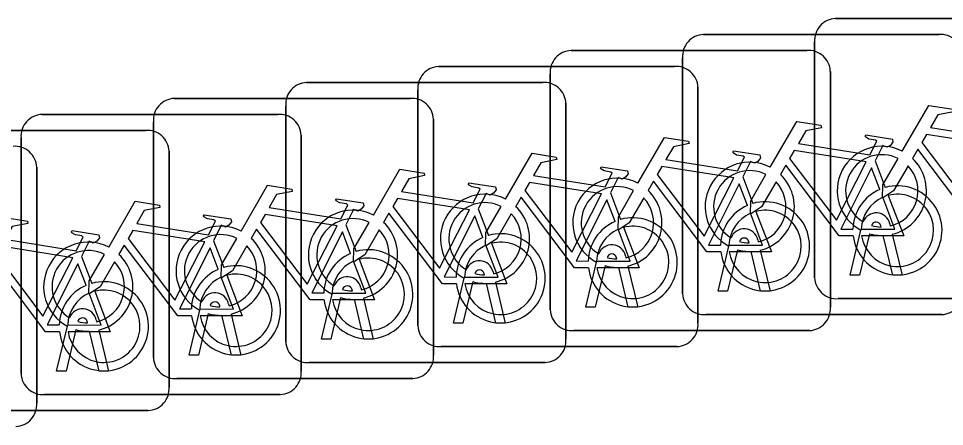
# Model space of a CAD drawing. Extents: x 162184 to 163154, y 385507 to 386516.
# Drawn here: x 162761.379 to 162764.681, y 386420.399 to 386421.855 of the extents above; entities that cross this region are included whole.
import ezdxf

# ---------------------------------------------------------------- set-up
doc = ezdxf.new("R2010")
doc.units = 0
doc.layers.add('IMGEO_Fietsenrek', color=7, linetype='Continuous')

msp = doc.modelspace()

# ---------------------------------------------------------------- linework, layer by layer
at = {"layer": 'IMGEO_Fietsenrek'}
for p, q in [((162764.2929, 386421.8545), (162765.1338, 386421.8545)), ((162765.1338, 386421.8545), (162764.2929, 386421.8545)), ((162763.8219, 386421.7975), (162764.6628, 386421.7975)), ((162764.6628, 386421.7975), (162763.8219, 386421.7975)), ((162764.2185, 386420.9299), (162764.2185, 386421.7708)), ((162764.2185, 386421.7708), (162764.2185, 386420.9299)), ((162763.3499, 386421.7405), (162764.1908, 386421.7405)), ((162764.1908, 386421.7405), (162763.3499, 386421.7405)), ((162763.7475, 386420.8729), (162763.7475, 386421.7138)), ((162763.7475, 386421.7138), (162763.7475, 386420.8729)), ((162762.8779, 386421.6835), (162763.7188, 386421.6835)), ((162763.7188, 386421.6835), (162762.8779, 386421.6835)), ((162763.2755, 386420.8159), (162763.2755, 386421.6568)), ((162763.2755, 386421.6568), (162763.2755, 386420.8159)), ((162764.2745, 386421.6661), (162764.2745, 386420.8252)), ((162764.2745, 386420.8252), (162764.2745, 386421.6661)), ((162762.4069, 386421.6265), (162763.2478, 386421.6265)), ((162763.2478, 386421.6265), (162762.4069, 386421.6265)), ((162763.8025, 386421.6091), (162763.8025, 386420.7682)), ((162763.8025, 386420.7682), (162763.8025, 386421.6091)), ((162761.9349, 386421.5695), (162762.7758, 386421.5695)), ((162762.7758, 386421.5695), (162761.9349, 386421.5695)), ((162762.8035, 386420.7589), (162762.8035, 386421.5998)), ((162762.8035, 386421.5998), (162762.8035, 386420.7589)), ((162762.3325, 386420.7019), (162762.3325, 386421.5428)), ((162762.3325, 386421.5428), (162762.3325, 386420.7019)), ((162763.3315, 386421.5521), (162763.3315, 386420.7112)), ((162763.3315, 386420.7112), (162763.3315, 386421.5521)), ((162761.4629, 386421.5125), (162762.3038, 386421.5125)), ((162762.3038, 386421.5125), (162761.4629, 386421.5125)), ((162761.8605, 386420.6449), (162761.8605, 386421.4858)), ((162761.8605, 386421.4858), (162761.8605, 386420.6449)), ((162762.8595, 386421.4951), (162762.8595, 386420.6542)), ((162762.8595, 386420.6542), (162762.8595, 386421.4951)), ((162760.9919, 386421.4555), (162761.8328, 386421.4555)), ((162761.8328, 386421.4555), (162760.9919, 386421.4555)), ((162762.3875, 386421.4381), (162762.3875, 386420.5972)), ((162762.3875, 386420.5972), (162762.3875, 386421.4381)), ((162761.3885, 386420.5879), (162761.3885, 386421.4288)), ((162761.3885, 386421.4288), (162761.3885, 386420.5879)), ((162761.9165, 386421.3811), (162761.9165, 386420.5402)), ((162761.9165, 386420.5402), (162761.9165, 386421.3811)), ((162764.4342, 386421.3472), (162764.4705, 386421.252)), ((162761.4445, 386421.3241), (162761.4445, 386420.4832)), ((162761.4445, 386420.4832), (162761.4445, 386421.3241)), ((162763.9622, 386421.2902), (162763.9985, 386421.195)), ((162763.4902, 386421.2332), (162763.5265, 386421.138)), ((162763.0192, 386421.1762), (162763.0555, 386421.081)), ((162762.5472, 386421.1192), (162762.5835, 386421.024)), ((162764.4559, 386421.1109), (162764.4549, 386421.1152)), ((162764.4866, 386421.1224), (162764.4884, 386421.1145)), ((162764.3455, 386420.9393), (162764.3838, 386421.0993)), ((162764.4142, 386421.0871), (162764.3789, 386420.9393)), ((162764.497, 386420.9393), (162764.4631, 386421.081)), ((162764.4954, 386421.0853), (162764.5304, 386420.9393)), ((162762.0752, 386421.0622), (162762.1115, 386420.967)), ((162763.8745, 386420.8823), (162763.9128, 386421.0423)), ((162763.9849, 386421.0539), (162763.9839, 386421.0582)), ((162764.0156, 386421.0654), (162764.0174, 386421.0575)), ((162763.5436, 386421.0084), (162763.5454, 386421.0005)), ((162763.9432, 386421.0301), (162763.9079, 386420.8823)), ((162764.026, 386420.8823), (162763.9921, 386421.024)), ((162764.0244, 386421.0283), (162764.0594, 386420.8823)), ((162761.6042, 386421.0052), (162761.6405, 386420.91)), ((162763.4025, 386420.8253), (162763.4408, 386420.9853)), ((162763.5129, 386420.9969), (162763.5119, 386421.0012)), ((162763.0409, 386420.9399), (162763.0399, 386420.9442)), ((162763.0716, 386420.9514), (162763.0734, 386420.9435)), ((162763.4712, 386420.9731), (162763.4359, 386420.8253)), ((162763.554, 386420.8253), (162763.5201, 386420.967)), ((162763.5524, 386420.9713), (162763.5874, 386420.8253)), ((162762.9305, 386420.7683), (162762.9688, 386420.9283)), ((162762.9992, 386420.9161), (162762.9639, 386420.7683)), ((162763.082, 386420.7683), (162763.0481, 386420.91)), ((162763.0804, 386420.9143), (162763.1154, 386420.7683)), ((162764.3789, 386420.9393), (162764.3455, 386420.9393)), ((162764.5304, 386420.9393), (162764.497, 386420.9393)), ((162762.5699, 386420.8829), (162762.5689, 386420.8872)), ((162762.6006, 386420.8944), (162762.6024, 386420.8865)), ((162763.9079, 386420.8823), (162763.8745, 386420.8823)), ((162764.0594, 386420.8823), (162764.026, 386420.8823)), ((162762.4595, 386420.7113), (162762.4978, 386420.8713)), ((162762.5282, 386420.8591), (162762.4929, 386420.7113)), ((162762.611, 386420.7113), (162762.5771, 386420.853)), ((162762.6094, 386420.8573), (162762.6444, 386420.7113)), ((162765.1431, 386420.8555), (162764.3022, 386420.8555)), ((162764.3022, 386420.8555), (162765.1431, 386420.8555)), ((162761.9875, 386420.6543), (162762.0258, 386420.8143)), ((162762.0979, 386420.8259), (162762.0969, 386420.8302)), ((162762.1286, 386420.8374), (162762.1304, 386420.8295)), ((162763.4359, 386420.8253), (162763.4025, 386420.8253)), ((162763.5874, 386420.8253), (162763.554, 386420.8253)), ((162761.6566, 386420.7804), (162761.6584, 386420.7725)), ((162762.0562, 386420.8021), (162762.0209, 386420.6543)), ((162762.139, 386420.6543), (162762.1051, 386420.796)), ((162762.1374, 386420.8003), (162762.1724, 386420.6543)), ((162764.6721, 386420.7985), (162763.8312, 386420.7985)), ((162763.8312, 386420.7985), (162764.6721, 386420.7985)), ((162761.5155, 386420.5973), (162761.5538, 386420.7573)), ((162761.5842, 386420.7451), (162761.5489, 386420.5973)), ((162761.6259, 386420.7689), (162761.6249, 386420.7732)), ((162762.9639, 386420.7683), (162762.9305, 386420.7683)), ((162763.1154, 386420.7683), (162763.082, 386420.7683)), ((162761.667, 386420.5973), (162761.6331, 386420.739)), ((162761.6654, 386420.7433), (162761.7004, 386420.5973)), ((162762.4929, 386420.7113), (162762.4595, 386420.7113)), ((162762.6444, 386420.7113), (162762.611, 386420.7113)), ((162764.2001, 386420.7415), (162763.3592, 386420.7415)), ((162763.3592, 386420.7415), (162764.2001, 386420.7415)), ((162763.7281, 386420.6845), (162762.8872, 386420.6845)), ((162762.8872, 386420.6845), (162763.7281, 386420.6845)), ((162762.0209, 386420.6543), (162761.9875, 386420.6543)), ((162762.1724, 386420.6543), (162762.139, 386420.6543)), ((162763.2571, 386420.6275), (162762.4162, 386420.6275)), ((162762.4162, 386420.6275), (162763.2571, 386420.6275)), ((162761.5489, 386420.5973), (162761.5155, 386420.5973)), ((162761.7004, 386420.5973), (162761.667, 386420.5973)), ((162762.7851, 386420.5705), (162761.9442, 386420.5705)), ((162761.9442, 386420.5705), (162762.7851, 386420.5705)), ((162762.3131, 386420.5135), (162761.4722, 386420.5135)), ((162761.4722, 386420.5135), (162762.3131, 386420.5135)), ((162761.8421, 386420.4565), (162761.0012, 386420.4565)), ((162761.0012, 386420.4565), (162761.8421, 386420.4565))]:
    msp.add_line(p, q, dxfattribs=at)
for points in [[(162764.5311, 386421.3812), (162764.6258, 386421.5447), (162764.712, 386421.5309), (162764.7137, 386421.5222), (162764.6576, 386421.5113), (162764.6314, 386421.466), (162764.8866, 386421.4252)], [(162764.0601, 386421.3242), (162764.1548, 386421.4877), (162764.241, 386421.4739), (162764.2427, 386421.4652), (162764.1866, 386421.4543), (162764.1604, 386421.409), (162764.4156, 386421.3682)], [(162764.4156, 386421.3682), (162764.4406, 386421.417), (162764.4355, 386421.421), (162764.4123, 386421.4247), (162764.3996, 386421.4322), (162764.3986, 386421.4353), (162764.4008, 386421.4399), (162764.4956, 386421.4248), (162764.4979, 386421.4145), (162764.4885, 386421.4021), (162764.4761, 386421.3957), (162764.4616, 386421.4019), (162764.4342, 386421.3472)], [(162764.8737, 386421.4), (162764.6169, 386421.441), (162764.6002, 386421.4122), (162764.7672, 386421.1919), (162764.8737, 386421.4)], [(162763.5881, 386421.2672), (162763.6828, 386421.4307), (162763.769, 386421.4169), (162763.7707, 386421.4082), (162763.7146, 386421.3973), (162763.6884, 386421.352), (162763.9436, 386421.3112)], [(162763.1161, 386421.2102), (162763.2108, 386421.3737), (162763.297, 386421.3599), (162763.2987, 386421.3512), (162763.2426, 386421.3403), (162763.2164, 386421.295), (162763.4716, 386421.2542)], [(162763.9436, 386421.3112), (162763.9686, 386421.36), (162763.9635, 386421.364), (162763.9403, 386421.3677), (162763.9276, 386421.3752), (162763.9266, 386421.3783), (162763.9288, 386421.3829), (162764.0236, 386421.3678), (162764.0259, 386421.3575), (162764.0165, 386421.3451), (162764.0041, 386421.3387), (162763.9896, 386421.3449), (162763.9622, 386421.2902)], [(162764.4027, 386421.343), (162764.1459, 386421.384), (162764.1292, 386421.3552), (162764.2962, 386421.1349), (162764.4027, 386421.343)], [(162764.8268, 386421.1365), (162764.7771, 386421.1366), (162764.5864, 386421.3883), (162764.5674, 386421.3555)], [(162764.5518, 386421.3287), (162764.5002, 386421.2395), (162764.4603, 386421.2135), (162764.4615, 386421.261), (162764.516, 386421.3552)], [(162762.6451, 386421.1532), (162762.7398, 386421.3167), (162762.826, 386421.3029), (162762.8277, 386421.2942), (162762.7716, 386421.2833), (162762.7454, 386421.238), (162763.0006, 386421.1972)], [(162763.4716, 386421.2542), (162763.4966, 386421.303), (162763.4915, 386421.307), (162763.4683, 386421.3107), (162763.4556, 386421.3182), (162763.4546, 386421.3213), (162763.4568, 386421.3259), (162763.5516, 386421.3108), (162763.5539, 386421.3005), (162763.5445, 386421.2881), (162763.5321, 386421.2817), (162763.5176, 386421.2879), (162763.4902, 386421.2332)], [(162763.9307, 386421.286), (162763.6739, 386421.327), (162763.6572, 386421.2982), (162763.8242, 386421.0779), (162763.9307, 386421.286)], [(162764.3558, 386421.0795), (162764.3061, 386421.0796), (162764.1154, 386421.3313), (162764.0964, 386421.2985)], [(162764.4507, 386421.245), (162764.4214, 386421.3218), (162764.312, 386421.1037), (162764.3547, 386421.1036)], [(162763.8838, 386421.0225), (162763.8341, 386421.0226), (162763.6434, 386421.2743), (162763.6244, 386421.2415)], [(162764.0808, 386421.2717), (162764.0292, 386421.1825), (162763.9893, 386421.1565), (162763.9905, 386421.204), (162764.045, 386421.2982)], [(162762.1731, 386421.0962), (162762.2678, 386421.2597), (162762.354, 386421.2459), (162762.3557, 386421.2372), (162762.2996, 386421.2263), (162762.2734, 386421.181), (162762.5286, 386421.1402)], [(162763.0006, 386421.1972), (162763.0256, 386421.246), (162763.0205, 386421.25), (162762.9973, 386421.2537), (162762.9846, 386421.2612), (162762.9836, 386421.2643), (162762.9858, 386421.2689), (162763.0806, 386421.2538), (162763.0829, 386421.2435), (162763.0735, 386421.2311), (162763.0611, 386421.2247), (162763.0466, 386421.2309), (162763.0192, 386421.1762)], [(162763.4587, 386421.229), (162763.2019, 386421.27), (162763.1852, 386421.2412), (162763.3522, 386421.0209), (162763.4587, 386421.229)], [(162763.6088, 386421.2147), (162763.5572, 386421.1255), (162763.5173, 386421.0995), (162763.5185, 386421.147), (162763.573, 386421.2412)], [(162763.9787, 386421.188), (162763.9494, 386421.2648), (162763.84, 386421.0467), (162763.8827, 386421.0466)], [(162762.5286, 386421.1402), (162762.5536, 386421.189), (162762.5485, 386421.193), (162762.5253, 386421.1967), (162762.5126, 386421.2042), (162762.5116, 386421.2073), (162762.5138, 386421.2119), (162762.6086, 386421.1968), (162762.6109, 386421.1865), (162762.6015, 386421.1741), (162762.5891, 386421.1677), (162762.5746, 386421.1739), (162762.5472, 386421.1192)], [(162762.9877, 386421.172), (162762.7309, 386421.213), (162762.7142, 386421.1842), (162762.8812, 386420.9639), (162762.9877, 386421.172)], [(162763.4118, 386420.9655), (162763.3621, 386420.9656), (162763.1714, 386421.2173), (162763.1524, 386421.1845)], [(162763.5067, 386421.131), (162763.4774, 386421.2078), (162763.368, 386420.9897), (162763.4107, 386420.9896)], [(162764.3847, 386421.1035), (162764.5046, 386421.1033), (162764.4614, 386421.2169)], [(162764.4812, 386421.2238), (162764.5362, 386421.0792), (162764.3861, 386421.0795)], [(162761.7011, 386421.0392), (162761.7958, 386421.2027), (162761.882, 386421.1889), (162761.8837, 386421.1802), (162761.8276, 386421.1693), (162761.8014, 386421.124), (162762.0566, 386421.0832)], [(162763.1368, 386421.1577), (162763.0852, 386421.0685), (162763.0453, 386421.0425), (162763.0465, 386421.09), (162763.101, 386421.1842)], [(162761.2301, 386420.9822), (162761.3248, 386421.1457), (162761.411, 386421.1319), (162761.4127, 386421.1232), (162761.3566, 386421.1123), (162761.3304, 386421.067), (162761.5856, 386421.0262)], [(162762.0566, 386421.0832), (162762.0816, 386421.132), (162762.0765, 386421.136), (162762.0533, 386421.1397), (162762.0406, 386421.1472), (162762.0396, 386421.1503), (162762.0418, 386421.1549), (162762.1366, 386421.1398), (162762.1389, 386421.1295), (162762.1295, 386421.1171), (162762.1171, 386421.1107), (162762.1026, 386421.1169), (162762.0752, 386421.0622)], [(162762.5157, 386421.115), (162762.2589, 386421.156), (162762.2422, 386421.1272), (162762.4092, 386420.9069), (162762.5157, 386421.115)], [(162762.9408, 386420.9085), (162762.8911, 386420.9086), (162762.7004, 386421.1603), (162762.6814, 386421.1275)], [(162763.0357, 386421.074), (162763.0064, 386421.1508), (162762.897, 386420.9327), (162762.9397, 386420.9326)], [(162763.9127, 386421.0465), (162764.0326, 386421.0463), (162763.9894, 386421.1599)], [(162764.0092, 386421.1668), (162764.0642, 386421.0222), (162763.9141, 386421.0225)], [(162762.6658, 386421.1007), (162762.6142, 386421.0115), (162762.5743, 386420.9855), (162762.5755, 386421.033), (162762.63, 386421.1272)], [(162763.5372, 386421.1098), (162763.5922, 386420.9652), (162763.4421, 386420.9655)], [(162761.5856, 386421.0262), (162761.6106, 386421.075), (162761.6055, 386421.079), (162761.5823, 386421.0827), (162761.5696, 386421.0902), (162761.5686, 386421.0933), (162761.5708, 386421.0979), (162761.6656, 386421.0828), (162761.6679, 386421.0725), (162761.6585, 386421.0601), (162761.6461, 386421.0537), (162761.6316, 386421.0599), (162761.6042, 386421.0052)], [(162762.0437, 386421.058), (162761.7869, 386421.099), (162761.7702, 386421.0702), (162761.9372, 386420.8499), (162762.0437, 386421.058)], [(162762.4688, 386420.8515), (162762.4191, 386420.8516), (162762.2284, 386421.1033), (162762.2094, 386421.0705)], [(162762.5637, 386421.017), (162762.5344, 386421.0938), (162762.425, 386420.8757), (162762.4677, 386420.8756)], [(162763.4407, 386420.9895), (162763.5606, 386420.9893), (162763.5174, 386421.1029)], [(162761.5727, 386421.001), (162761.3159, 386421.042), (162761.2992, 386421.0132), (162761.4662, 386420.7929), (162761.5727, 386421.001)], [(162761.9968, 386420.7945), (162761.9471, 386420.7946), (162761.7564, 386421.0463), (162761.7374, 386421.0135)], [(162762.1938, 386421.0437), (162762.1422, 386420.9545), (162762.1023, 386420.9285), (162762.1035, 386420.976), (162762.158, 386421.0702)], [(162762.9697, 386420.9325), (162763.0896, 386420.9323), (162763.0464, 386421.0459)], [(162763.0662, 386421.0528), (162763.1212, 386420.9082), (162762.9711, 386420.9085)], [(162761.7218, 386420.9867), (162761.6702, 386420.8975), (162761.6303, 386420.8715), (162761.6315, 386420.919), (162761.686, 386421.0132)], [(162762.0917, 386420.96), (162762.0624, 386421.0368), (162761.953, 386420.8187), (162761.9957, 386420.8186)], [(162761.5258, 386420.7375), (162761.4761, 386420.7376), (162761.2854, 386420.9893), (162761.2664, 386420.9565)], [(162761.6207, 386420.903), (162761.5914, 386420.9798), (162761.482, 386420.7617), (162761.5247, 386420.7616)], [(162762.4977, 386420.8755), (162762.6176, 386420.8753), (162762.5744, 386420.9889)], [(162762.5942, 386420.9958), (162762.6492, 386420.8512), (162762.4991, 386420.8515)], [(162762.0257, 386420.8185), (162762.1456, 386420.8183), (162762.1024, 386420.9319)], [(162762.1222, 386420.9388), (162762.1772, 386420.7942), (162762.0271, 386420.7945)], [(162761.6512, 386420.8818), (162761.7062, 386420.7372), (162761.5561, 386420.7375)], [(162761.5547, 386420.7615), (162761.6746, 386420.7613), (162761.6314, 386420.8749)]]:
    msp.add_lwpolyline(points, dxfattribs=at)
for centre, radius, start, end in [((162764.2962, 386421.7766), 0.0779, 92.4484, 184.2845), ((162764.2962, 386421.7766), 0.0779, 92.4484, 184.2845), ((162763.8252, 386421.7196), 0.0779, 92.4484, 184.2845), ((162763.8252, 386421.7196), 0.0779, 92.4484, 184.2845), ((162764.6686, 386421.7198), 0.0779, 2.4484, 94.2845), ((162764.6686, 386421.7198), 0.0779, 2.4484, 94.2845), ((162763.3532, 386421.6626), 0.0779, 92.4484, 184.2845), ((162763.3532, 386421.6626), 0.0779, 92.4484, 184.2845), ((162764.1966, 386421.6628), 0.0779, 2.4484, 94.2845), ((162764.1966, 386421.6628), 0.0779, 2.4484, 94.2845), ((162762.8812, 386421.6056), 0.0779, 92.4484, 184.2845), ((162762.8812, 386421.6056), 0.0779, 92.4484, 184.2845), ((162763.7246, 386421.6058), 0.0779, 2.4484, 94.2845), ((162763.7246, 386421.6058), 0.0779, 2.4484, 94.2845), ((162762.4102, 386421.5486), 0.0779, 92.4484, 184.2845), ((162762.4102, 386421.5486), 0.0779, 92.4484, 184.2845), ((162763.2536, 386421.5488), 0.0779, 2.4484, 94.2845), ((162763.2536, 386421.5488), 0.0779, 2.4484, 94.2845), ((162761.9382, 386421.4916), 0.0779, 92.4484, 184.2845), ((162761.9382, 386421.4916), 0.0779, 92.4484, 184.2845), ((162762.7816, 386421.4918), 0.0779, 2.4484, 94.2845), ((162762.7816, 386421.4918), 0.0779, 2.4484, 94.2845), ((162761.4662, 386421.4346), 0.0779, 92.4484, 184.2845), ((162761.4662, 386421.4346), 0.0779, 92.4484, 184.2845), ((162762.3096, 386421.4348), 0.0779, 2.4484, 94.2845), ((162762.3096, 386421.4348), 0.0779, 2.4484, 94.2845), ((162761.8386, 386421.3778), 0.0779, 2.4484, 94.2845), ((162761.8386, 386421.3778), 0.0779, 2.4484, 94.2845), ((162761.3666, 386421.3208), 0.0779, 2.4484, 94.2845), ((162761.3666, 386421.3208), 0.0779, 2.4484, 94.2845), ((162764.4581, 386421.2399), 0.159, 62.6766, 242.1369), ((162763.9871, 386421.1829), 0.159, 62.6766, 242.1369), ((162764.4581, 386421.2399), 0.129, 63.3192, 238.903), ((162764.4581, 386421.2399), 0.159, 283.5766, 46.6042), ((162763.9871, 386421.1829), 0.129, 63.3192, 238.903), ((162764.4581, 386421.2399), 0.129, 283.6043, 43.4302), ((162763.5151, 386421.1259), 0.159, 62.6766, 242.1369), ((162763.9871, 386421.1829), 0.159, 283.5766, 46.6042), ((162763.5151, 386421.1259), 0.129, 63.3192, 238.903), ((162763.5151, 386421.1259), 0.159, 283.5766, 46.6042), ((162763.9871, 386421.1829), 0.129, 283.6043, 43.4302), ((162764.5137, 386421.0989), 0.159, 113.3408, 178.3217), ((162764.5137, 386421.0989), 0.159, 187.0065, 105.7708), ((162763.0431, 386421.0689), 0.159, 62.6766, 242.1369), ((162763.5151, 386421.1259), 0.129, 283.6043, 43.4302), ((162764.5137, 386421.0989), 0.129, 113.923, 177.9556), ((162764.5137, 386421.0989), 0.129, 188.6715, 104.5883), ((162763.0431, 386421.0689), 0.129, 63.3192, 238.903), ((162763.0431, 386421.0689), 0.159, 283.5766, 46.6042), ((162764.0417, 386421.0419), 0.159, 113.3408, 178.3217), ((162764.0417, 386421.0419), 0.159, 187.0065, 105.7708), ((162762.5721, 386421.0119), 0.159, 62.6766, 242.1369), ((162762.5721, 386421.0119), 0.129, 63.3192, 238.903), ((162763.0431, 386421.0689), 0.129, 283.6043, 43.4302), ((162763.5697, 386420.9849), 0.159, 187.0065, 105.7708), ((162764.0417, 386421.0419), 0.129, 113.923, 177.9556), ((162764.0417, 386421.0419), 0.129, 188.6715, 104.5883), ((162764.4379, 386421.1113), 0.0499, 12.8025, 158.6934), ((162762.1001, 386420.9549), 0.159, 62.6766, 242.1369), ((162762.5721, 386421.0119), 0.159, 283.5766, 46.6042), ((162763.5697, 386420.9849), 0.159, 113.3408, 178.3217), ((162763.5697, 386420.9849), 0.129, 188.6715, 104.5883), ((162764.4379, 386421.1113), 0.0174, 12.8025, 163.4502), ((162764.4581, 386421.2399), 0.129, 253.415, 269.0204), ((162762.1001, 386420.9549), 0.129, 63.3192, 238.903), ((162762.5721, 386421.0119), 0.129, 283.6043, 43.4302), ((162763.0987, 386420.9279), 0.159, 113.3408, 178.3217), ((162763.0987, 386420.9279), 0.159, 187.0065, 105.7708), ((162763.5697, 386420.9849), 0.129, 113.923, 177.9556), ((162763.9669, 386421.0543), 0.0499, 12.8025, 158.6934), ((162764.4581, 386421.2399), 0.159, 253.9967, 271.7867), ((162761.6281, 386420.8979), 0.159, 62.6766, 242.1369), ((162762.1001, 386420.9549), 0.129, 283.6043, 43.4302), ((162762.1001, 386420.9549), 0.159, 283.5766, 46.6042), ((162763.0987, 386420.9279), 0.129, 113.923, 177.9556), ((162763.0987, 386420.9279), 0.129, 188.6715, 104.5883), ((162763.4949, 386420.9973), 0.0499, 12.8025, 158.6934), ((162763.9669, 386421.0543), 0.0174, 12.8025, 163.4502), ((162763.9871, 386421.1829), 0.129, 253.415, 269.0204), ((162761.6281, 386420.8979), 0.129, 63.3192, 238.903), ((162761.6281, 386420.8979), 0.159, 283.5766, 46.6042), ((162762.6267, 386420.8709), 0.159, 113.3408, 178.3217), ((162762.6267, 386420.8709), 0.159, 187.0065, 105.7708), ((162763.4949, 386420.9973), 0.0174, 12.8025, 163.4502), ((162763.9871, 386421.1829), 0.159, 253.9967, 271.7867), ((162761.6281, 386420.8979), 0.129, 283.6043, 43.4302), ((162762.6267, 386420.8709), 0.129, 113.923, 177.9556), ((162762.6267, 386420.8709), 0.129, 188.6715, 104.5883), ((162763.0229, 386420.9403), 0.0499, 12.8025, 158.6934), ((162763.5151, 386421.1259), 0.129, 253.415, 269.0204), ((162762.1547, 386420.8139), 0.159, 113.3408, 178.3217), ((162762.1547, 386420.8139), 0.159, 187.0065, 105.7708), ((162762.1547, 386420.8139), 0.129, 188.6715, 104.5883), ((162763.0229, 386420.9403), 0.0174, 12.8025, 163.4502), ((162763.0431, 386421.0689), 0.129, 253.415, 269.0204), ((162763.5151, 386421.1259), 0.159, 253.9967, 271.7867), ((162761.6837, 386420.7569), 0.159, 187.0065, 105.7708), ((162762.1547, 386420.8139), 0.129, 113.923, 177.9556), ((162762.5519, 386420.8833), 0.0499, 12.8025, 158.6934), ((162763.0431, 386421.0689), 0.159, 253.9967, 271.7867), ((162764.2964, 386420.9332), 0.0779, 182.4484, 274.2845), ((162764.2964, 386420.9332), 0.0779, 182.4484, 274.2845), ((162761.6837, 386420.7569), 0.159, 113.3408, 178.3217), ((162761.6837, 386420.7569), 0.129, 188.6715, 104.5883), ((162762.0799, 386420.8263), 0.0499, 12.8025, 158.6934), ((162762.5519, 386420.8833), 0.0174, 12.8025, 163.4502), ((162762.5721, 386421.0119), 0.129, 253.415, 269.0204), ((162764.6688, 386420.8764), 0.0779, 272.4484, 4.2845), ((162764.6688, 386420.8764), 0.0779, 272.4484, 4.2845), ((162761.6837, 386420.7569), 0.129, 113.923, 177.9556), ((162762.0799, 386420.8263), 0.0174, 12.8025, 163.4502), ((162762.5721, 386421.0119), 0.159, 253.9967, 271.7867), ((162763.8254, 386420.8762), 0.0779, 182.4484, 274.2845), ((162763.8254, 386420.8762), 0.0779, 182.4484, 274.2845), ((162761.6079, 386420.7693), 0.0499, 12.8025, 158.6934), ((162762.1001, 386420.9549), 0.129, 253.415, 269.0204), ((162763.3534, 386420.8192), 0.0779, 182.4484, 274.2845), ((162763.3534, 386420.8192), 0.0779, 182.4484, 274.2845), ((162764.1968, 386420.8194), 0.0779, 272.4484, 4.2845), ((162764.1968, 386420.8194), 0.0779, 272.4484, 4.2845), ((162761.6079, 386420.7693), 0.0174, 12.8025, 163.4502), ((162762.1001, 386420.9549), 0.159, 253.9967, 271.7867), ((162761.6281, 386420.8979), 0.159, 253.9967, 271.7867), ((162761.6281, 386420.8979), 0.129, 253.415, 269.0204), ((162762.8814, 386420.7622), 0.0779, 182.4484, 274.2845), ((162762.8814, 386420.7622), 0.0779, 182.4484, 274.2845), ((162763.7248, 386420.7624), 0.0779, 272.4484, 4.2845), ((162763.7248, 386420.7624), 0.0779, 272.4484, 4.2845), ((162763.2538, 386420.7054), 0.0779, 272.4484, 4.2845), ((162763.2538, 386420.7054), 0.0779, 272.4484, 4.2845), ((162762.4104, 386420.7052), 0.0779, 182.4484, 274.2845), ((162762.4104, 386420.7052), 0.0779, 182.4484, 274.2845), ((162761.9384, 386420.6482), 0.0779, 182.4484, 274.2845), ((162761.9384, 386420.6482), 0.0779, 182.4484, 274.2845), ((162762.7818, 386420.6484), 0.0779, 272.4484, 4.2845), ((162762.7818, 386420.6484), 0.0779, 272.4484, 4.2845), ((162761.4664, 386420.5912), 0.0779, 182.4484, 274.2845), ((162761.4664, 386420.5912), 0.0779, 182.4484, 274.2845), ((162762.3098, 386420.5914), 0.0779, 272.4484, 4.2845), ((162762.3098, 386420.5914), 0.0779, 272.4484, 4.2845), ((162761.8388, 386420.5344), 0.0779, 272.4484, 4.2845), ((162761.8388, 386420.5344), 0.0779, 272.4484, 4.2845), ((162761.3668, 386420.4774), 0.0779, 272.4484, 4.2845), ((162761.3668, 386420.4774), 0.0779, 272.4484, 4.2845)]:
    msp.add_arc(centre, radius, start, end, dxfattribs=at)

doc.saveas('drawing.dxf')
